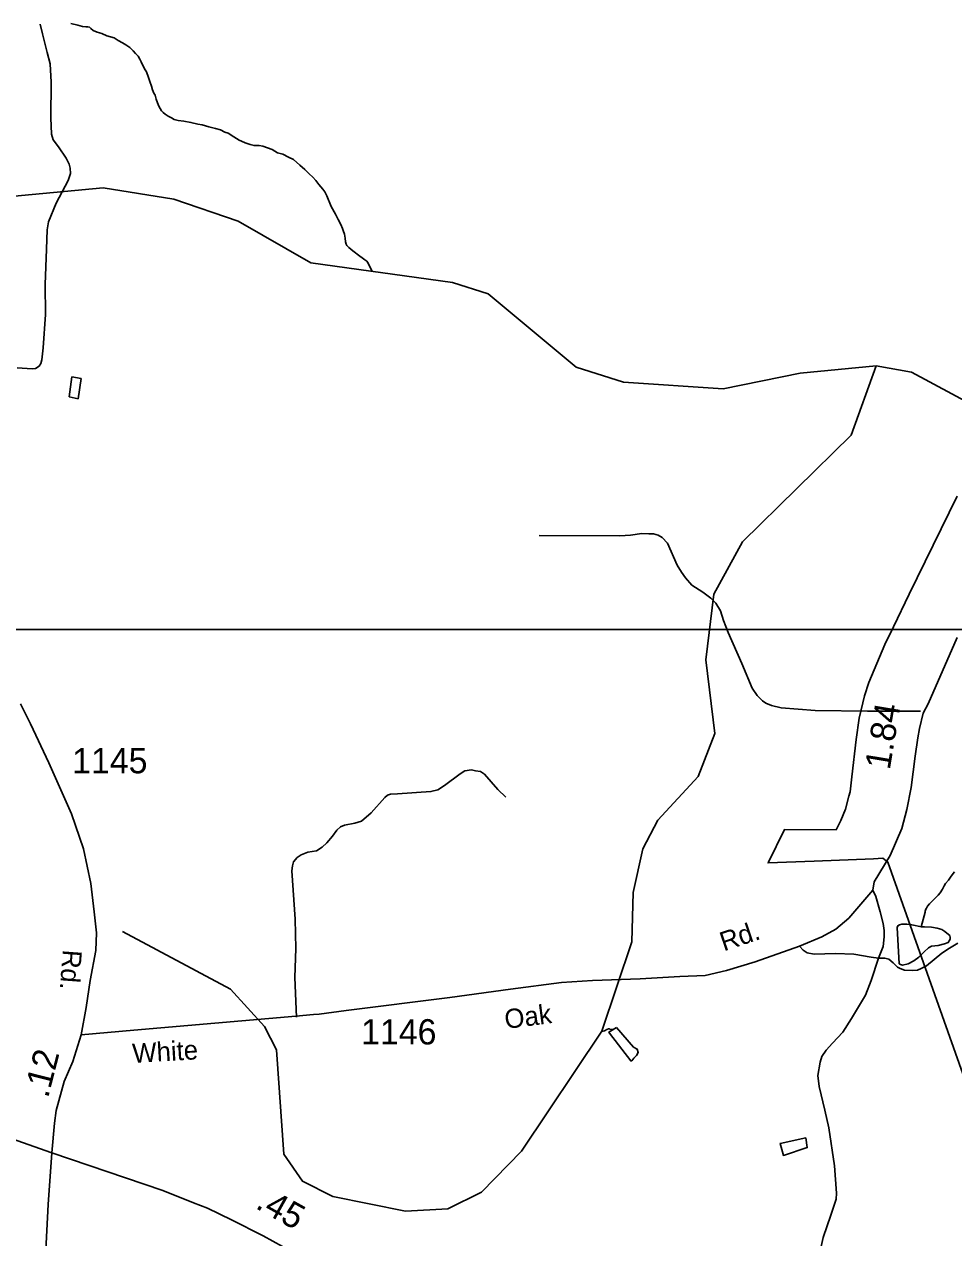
# Model space of a CAD drawing. Extents: x 2082433 to 2279600, y 546599 to 755198.
# Drawn here: x 2175881 to 2180473, y 582974 to 588972 of the extents above; entities that cross this region are included whole.
import ezdxf

# ---------------------------------------------------------------- set-up
doc = ezdxf.new("R2010")
doc.units = 0
for name, color, linetype in [('Exist Boundary Political Fire Districts', 7, 'Continuous'), ('Exist Hydrographic Creek Single Shore', 7, 'Continuous'), ('Exist Hydrographic Pond Under 1500 Sq Ft', 7, 'Continuous'), ('Exist Road Non-System Type 51', 7, 'Continuous'), ('Exist Road Secondary Mileage Hundredths English Label', 7, 'Continuous'), ('Exist Road Secondary Type 51 Attributed', 7, 'Continuous'), ('Exist Road Secondary Type 51 Label', 7, 'Continuous'), ('Exist Road Secondary Type 51 Number Label', 7, 'Continuous'), ('Map Preparation Inset Cut Line', 7, 'Continuous')]:
    doc.layers.add(name, color=color, linetype=linetype)

msp = doc.modelspace()

# ---------------------------------------------------------------- linework, layer by layer
at = {"layer": 'Exist Boundary Political Fire Districts'}
msp.add_lwpolyline([(2180999.8, 582421), (2180146.8, 584830.2), (2180123, 584849.4), (2180077.3, 584846.5), (2179784, 584835), (2179555.6, 584826.2), (2179636.6, 584991), (2179892.1, 584990.2), (2179915.5, 585036.8), (2179938, 585092.8), (2179955.4, 585156.4), (2179960.8, 585177.6), (2179969.2, 585251.6), (2179991.5, 585435.7), (2180006.3, 585541.4), (2180032.8, 585652.4), (2180053.5, 585718.4), (2180132.4, 585905.6), (2180175.7, 585992.9), (2180253.2, 586154), (2180411.5, 586478.1), (2180490.4, 586640)], dxfattribs=at)
at = {"layer": 'Exist Hydrographic Creek Single Shore'}
for points in [[(2176111.1, 588975), (2176145.2, 588967), (2176169.2, 588961), (2176185.2, 588959.4), (2176193.2, 588959.4), (2176203, 588957.5), (2176209.4, 588951.3), (2176221.2, 588941.4), (2176241.1, 588933.5), (2176263.3, 588925.7), (2176289.3, 588914), (2176325.4, 588904.1), (2176345.3, 588892.3), (2176365.4, 588880.3), (2176383.2, 588870.7), (2176401.7, 588856.5), (2176417.9, 588840.7), (2176429.6, 588826.8), (2176444.1, 588814.8), (2176451.9, 588798.7), (2176457.7, 588786.8), (2176464.4, 588770.8), (2176478.2, 588746.8), (2176484.3, 588737), (2176494.6, 588709.1), (2176500.5, 588689.1), (2176508.9, 588665.2), (2176514.9, 588647.2), (2176520.6, 588631.3), (2176527, 588621.4), (2176533.1, 588601.4), (2176539.1, 588583.6), (2176545.2, 588567.6), (2176551.4, 588555.3), (2176559.2, 588543.6), (2176567.2, 588535.5), (2176577.4, 588527.9), (2176591.4, 588517.6), (2176607.6, 588509.9), (2176621.5, 588501.7), (2176641.4, 588495.9), (2176669.1, 588492.1), (2176703.9, 588486.5), (2176737.6, 588478.5), (2176759.7, 588474.8), (2176793.3, 588464.8), (2176825.7, 588457.1), (2176849.9, 588449.4), (2176871.7, 588439.2), (2176887.7, 588433.6), (2176916.2, 588415.5), (2176942, 588399.8), (2176953.7, 588393.9), (2176971.9, 588385.9), (2176996.1, 588378.2), (2177016.4, 588372.3), (2177042.1, 588372.5), (2177060.1, 588368.6), (2177082.1, 588360.4), (2177105.8, 588352.7), (2177132.1, 588337), (2177157.9, 588329), (2177186.2, 588315), (2177210.2, 588303.3), (2177242.6, 588275.3), (2177266.6, 588253.8), (2177289, 588231.8), (2177307.2, 588216), (2177320.9, 588199.8), (2177336.7, 588180), (2177355.4, 588156.1), (2177365.2, 588144.4), (2177375.5, 588124.2), (2177397.6, 588070.6), (2177418.1, 588032.6), (2177432.1, 588006.6), (2177444.2, 587982.9), (2177452.4, 587962.6), (2177456.3, 587952.7), (2177462.6, 587934.7), (2177466.5, 587915), (2177468.6, 587896.8), (2177470.8, 587884.7), (2177474.5, 587878.9), (2177484.8, 587868.8), (2177504.7, 587851.2), (2177538.7, 587825.4), (2177551, 587817.5), (2177562.9, 587807.5), (2177572.9, 587801.6), (2177579.1, 587791.7), (2177599.7, 587750.3)], [(2180090, 587282.7), (2179715.1, 587247.7), (2179333.1, 587170.1), (2178841, 587203.1), (2178608, 587276.7), (2178172.1, 587639.7), (2177997, 587695.8), (2177296.9, 587791.9), (2176937, 587999.3), (2176620, 588107.4), (2176270, 588163.7), (2175778.9, 588117.9), (2175388.9, 587899.4), (2175081.9, 587672.8), (2174723.9, 587594.7), (2174256.9, 587594.3), (2174056.8, 587657.4), (2173805.8, 587790.4), (2173622.9, 587813.8)], [(2176365.9, 584488), (2176899.9, 584201.6), (2177068.1, 584017.8), (2177126.9, 583901.8), (2177163, 583386.1), (2177254.9, 583252.9), (2177406, 583177.7), (2177764, 583104.9), (2177973, 583117.1), (2178139.1, 583199), (2178338, 583401.6), (2178733.9, 583993.9), (2178882, 584437), (2178888.9, 584679.6), (2178936.9, 584895.2), (2179011, 585038), (2179210.1, 585253.7), (2179292.1, 585465.3), (2179249, 585830.2), (2179288, 586154.2), (2179429.1, 586413.7), (2179967.1, 586940.8), (2180090, 587282.7)], [(2180574.1, 587086), (2180265.1, 587253), (2180090, 587282.7)], [(2180312.9, 584510.2), (2180331.7, 584582.2), (2180331.9, 584588.2), (2180336, 584598.1), (2180338.1, 584602.3), (2180343.6, 584612.4), (2180353.7, 584624.3), (2180361.9, 584632.4), (2180371.5, 584642.7), (2180395.5, 584666.6), (2180405.5, 584678.4), (2180417, 584696.6), (2180425.2, 584712.8), (2180433.2, 584724.9), (2180447, 584740.7), (2180460.9, 584760.9), (2180476.5, 584782.9)], [(2178733.9, 583993.9), (2178739.4, 583993.9), (2178748, 583996), (2178758.6, 584002.3), (2178766.8, 584006), (2178772, 584005.6)], [(2178772, 584005.6), (2178774.4, 584004.1), (2178789, 584002.6)]]:
    msp.add_lwpolyline(points, dxfattribs=at)
at = {"layer": 'Exist Hydrographic Pond Under 1500 Sq Ft'}
for points in [[(2176162.1, 587221.1), (2176146.8, 587120.8), (2176102.5, 587130.7), (2176116.4, 587228.8), (2176162.1, 587221.1)], [(2180329.3, 584510.2), (2180313.3, 584510.2), (2180266.7, 584519.7), (2180241.1, 584523.6), (2180217.3, 584523.5), (2180205.2, 584519.7), (2180197.2, 584515.6), (2180193.3, 584507.3), (2180204.2, 584327.6), (2180210.3, 584323.4), (2180220.2, 584321.5), (2180248.5, 584327.8), (2180275.7, 584341.9), (2180300.1, 584360.1), (2180327.8, 584386.4), (2180347.7, 584406.1), (2180363.5, 584414.6), (2180395.7, 584418.7), (2180427.7, 584426.8), (2180445.7, 584432.6), (2180451.3, 584440.7), (2180455.6, 584449), (2180455.6, 584457.1), (2180453.5, 584466.8), (2180439.4, 584479), (2180429.1, 584486.7), (2180415, 584496.5), (2180391.4, 584504.5), (2180363.5, 584508.3), (2180329.3, 584510.2)]]:
    msp.add_lwpolyline(points, dxfattribs=at)
for points in [[(2178806.2, 584013.5), (2178777.2, 583995.1), (2178769.3, 583989.8), (2178772, 583984.6), (2178877.2, 583847.9), (2178882.5, 583847.9), (2178893, 583861), (2178906.2, 583874.2), (2178914.1, 583889.9), (2178908.8, 583905.7), (2178890.4, 583916.2)], [(2179742.2, 583466.9), (2179615, 583439.8), (2179631.9, 583380.5), (2179749, 583419.5)]]:
    msp.add_lwpolyline(points, close=True, dxfattribs=at)
at = {"layer": 'Exist Road Non-System Type 51'}
for points in [[(2175958.5, 588972.2), (2175971, 588925.1), (2175994.5, 588832.2), (2176009.1, 588776.8), (2176013.9, 588685.4), (2176011.1, 588509.4), (2176014.6, 588429), (2176022.9, 588401.3), (2176049.2, 588365.3), (2176088, 588309.8), (2176102.6, 588280.7), (2176108.1, 588260), (2176109.5, 588235), (2176097.1, 588200.4), (2176037.5, 588086.8), (2176000.7, 587995.3), (2175993.8, 587955.1), (2175991, 587860.9), (2175983.4, 587686.3), (2175984.8, 587536.7), (2175974.4, 587371.8), (2175967.5, 587313.6), (2175963.3, 587294.2), (2175953.6, 587281.7), (2175935.6, 587270.6), (2175919, 587269.2), (2175845.6, 587273.4)], [(2178424.2, 586445.6), (2178823.9, 586443.9), (2178875.9, 586446.1), (2178931.9, 586454.5), (2178965.8, 586452.7), (2178989.8, 586452.8), (2179011.9, 586446.9), (2179031.9, 586435.1), (2179058.1, 586407.2), (2179106.7, 586297.4), (2179128.8, 586263.6), (2179147, 586235.8), (2179179.3, 586200), (2179233.4, 586164.3), (2179273.6, 586134.5), (2179297.7, 586110.6), (2179319.9, 586072.8), (2179336.1, 586024.9), (2179358.5, 585965), (2179425.4, 585811.5), (2179477.9, 585689.9), (2179502.2, 585654), (2179528.3, 585628.3), (2179544.4, 585616.3), (2179572.4, 585604.4), (2179620.5, 585592.6), (2179788.4, 585579.6), (2180046.3, 585577), (2180218.3, 585576.1), (2180308.3, 585576.5)], [(2177225.9, 584063.8), (2177216.9, 584259.6), (2177222, 584403.6), (2177219.3, 584547.5), (2177201.9, 584787.4), (2177205.8, 584811.3), (2177211.6, 584831.4), (2177229.5, 584853.4), (2177249.5, 584865.6), (2177281.4, 584879.8), (2177325.3, 584886.1), (2177353.3, 584904.1), (2177375.1, 584926.3), (2177402.9, 584958.5), (2177424.7, 584988.4), (2177442.7, 585004.7), (2177462.6, 585012.7), (2177514.4, 585023), (2177546.4, 585033.2), (2177594.2, 585073.4), (2177661.8, 585149.8), (2177675.6, 585161.9), (2177689.7, 585165.9), (2177725.5, 585168.1), (2177889.5, 585179), (2177923.5, 585187.3), (2177957.3, 585209.5), (2178034.8, 585265.9), (2178056.8, 585282), (2178090.8, 585286.1), (2178110.8, 585282.3), (2178134.9, 585278.5), (2178154.8, 585264.5), (2178221.2, 585188.9), (2178259.5, 585151.2)], [(2180073.4, 584692.3), (2180088.2, 584659.8), (2180108.9, 584584.4), (2180123.7, 584526.7), (2180129.6, 584492.7), (2180129.6, 584461.7), (2180123.7, 584412.9), (2180101.5, 584355.2)], [(2180101.5, 584355.2), (2180131.9, 584355.9), (2180152.6, 584350), (2180173.3, 584332.3), (2180195.4, 584311.6), (2180208.7, 584304.2), (2180229.4, 584296.8), (2180269.4, 584295.3), (2180294.5, 584296.8), (2180312.2, 584304.2), (2180338.9, 584317.5), (2180414.3, 584379.6), (2180452, 584405.5), (2180493.4, 584429.1)], [(2179711.2, 584414.3), (2179728.9, 584395.1), (2179749.6, 584381.8), (2179783.6, 584375.9), (2179888.6, 584378.8), (2179978.8, 584375.9), (2180064.6, 584361.1), (2180101.5, 584355.2)], [(2180101.5, 584355.2), (2180064.6, 584244.3), (2180036.5, 584171.8), (2179967.7, 584057.2), (2179924.8, 583989.2), (2179874.6, 583936), (2179842, 583900.5), (2179821.3, 583869.5), (2179812.5, 583841.4), (2179801.4, 583775.6), (2179808.8, 583720.9), (2179836.9, 583604), (2179855.3, 583517.5), (2179883.4, 583328.3), (2179894.5, 583194.5), (2179891.6, 583164.9), (2179866.4, 583085), (2179828, 582974.1), (2179808, 582886.2)]]:
    msp.add_lwpolyline(points, dxfattribs=at)
at = {"layer": 'Exist Road Secondary Type 51 Attributed'}
for points in [[(2180490.2, 585940.1), (2180347.4, 585612.1), (2180321.3, 585565.8), (2180303.2, 585491.4), (2180295.1, 585445.1), (2180283.1, 585354.6), (2180263, 585199.7), (2180240.9, 585091), (2180216.7, 584996.4), (2180158.4, 584863.6), (2180080, 584732.9), (2180073.4, 584692.3), (2179955.2, 584553.3), (2179890.1, 584498.6), (2179822.1, 584460.2), (2179711.2, 584414.3), (2179491.6, 584336.7), (2179349.7, 584293.8), (2179245.5, 584270.1), (2179120.2, 584264.4), (2178924.2, 584253.3), (2178688.5, 584245.9), (2178535.6, 584235.9), (2178282.3, 584201.7), (2177982.7, 584161.4), (2177471.7, 584097.1), (2177337.2, 584078.9), (2177309, 584076.9), (2177222.5, 584068.9), (2176421.2, 583999.5), (2176161.1, 583975.8)], [(2175862.2, 585613.4), (2175910.7, 585513.6), (2176001.4, 585321), (2176114.4, 585068.8), (2176173.3, 584895.6), (2176209.3, 584725.2), (2176225.2, 584583.8), (2176237.7, 584481.3), (2176234.9, 584394), (2176206.4, 584244.6), (2176187.2, 584111.7), (2176161.1, 583975.8)], [(2176017.3, 583393.8), (2175389.1, 583613.6), (2174785.7, 583835.2), (2174288.1, 584036.8), (2173959.4, 584166.6), (2173679.1, 584286.8), (2173503.2, 584323.1), (2173323.7, 584352.7), (2173199.9, 584367.3), (2172954.4, 584379.2), (2172505.8, 584397.9), (2172313.8, 584416.6), (2172220.4, 584445.4), (2172179.6, 584460.7), (2172071.3, 584518.4), (2171974, 584569.5), (2171885.7, 584652.7)], [(2176161.1, 583975.8), (2176119.8, 583844.9), (2176078.5, 583746.2), (2176037.7, 583602.2), (2176029.7, 583539.8), (2176017.3, 583393.8)], [(2176017.3, 583393.8), (2175998.4, 583137.5), (2175977.6, 582721.7), (2175972, 582640.1), (2175967.5, 582541.5), (2175969, 582509.8), (2175975, 582478), (2175983.1, 582461.4), (2175995.2, 582444.8), (2176013.8, 582429.7), (2176033.9, 582420.7), (2176061.6, 582413.1), (2176128.1, 582407.1), (2176691.8, 582422.1)], [(2178179.8, 582385.4), (2178081.1, 582426.7), (2177996.6, 582462.9), (2177809.5, 582564.1), (2177557.6, 582706.6), (2177299.6, 582850.6), (2177060.4, 582983.5), (2176904.4, 583062.5), (2176785.8, 583119.4), (2176716.8, 583145.6), (2176565.1, 583206.3), (2176017.3, 583393.8)]]:
    msp.add_lwpolyline(points, dxfattribs=at)
at = {"layer": 'Map Preparation Inset Cut Line'}
for points in [[(2125488.3, 630228.2), (2201171.6, 630228.2), (2201171.6, 601522.9), (2185962.8, 601519.6), (2185962.8, 585979.7), (2125488.3, 585979.7)], [(2133614.2, 585979.7), (2209297.4, 585979.7), (2209297.4, 557274.4), (2194088.6, 557271.1), (2194088.6, 546598.7), (2133614.2, 546598.7)]]:
    msp.add_lwpolyline(points, close=True, dxfattribs=at)

# ---------------------------------------------------------------- texts
at = {"layer": 'Exist Road Secondary Mileage Hundredths English Label'}
for s, rotation, p in [('1.84', 80.63041, (2180156.9, 585282.9)), ('.12', 75.73561, (2175998, 583660.2)), ('.45', 330.90601, (2177018, 583122))]:
    msp.add_text(s, height=125, rotation=rotation, dxfattribs=at).set_placement(p)
at = {"layer": 'Exist Road Secondary Type 51 Label'}
for s, rotation, p in [('Rd.', 18.69706, (2179336.9, 584388.4)), ('Rd.', 265.72401, (2176071.2, 584399.5)), ('Oak', 7.32808, (2178259.7, 584005.4)), ('White', 3.33618, (2176417.5, 583837.2))]:
    msp.add_text(s, height=95, rotation=rotation, dxfattribs=at).set_placement(p)
at = {"layer": 'Exist Road Secondary Type 51 Number Label'}
for s, p in [('1145', (2176117.4, 585269.3)), ('1146', (2177545.3, 583928.9))]:
    msp.add_text(s, height=125, dxfattribs=at).set_placement(p)

doc.saveas('drawing.dxf')
